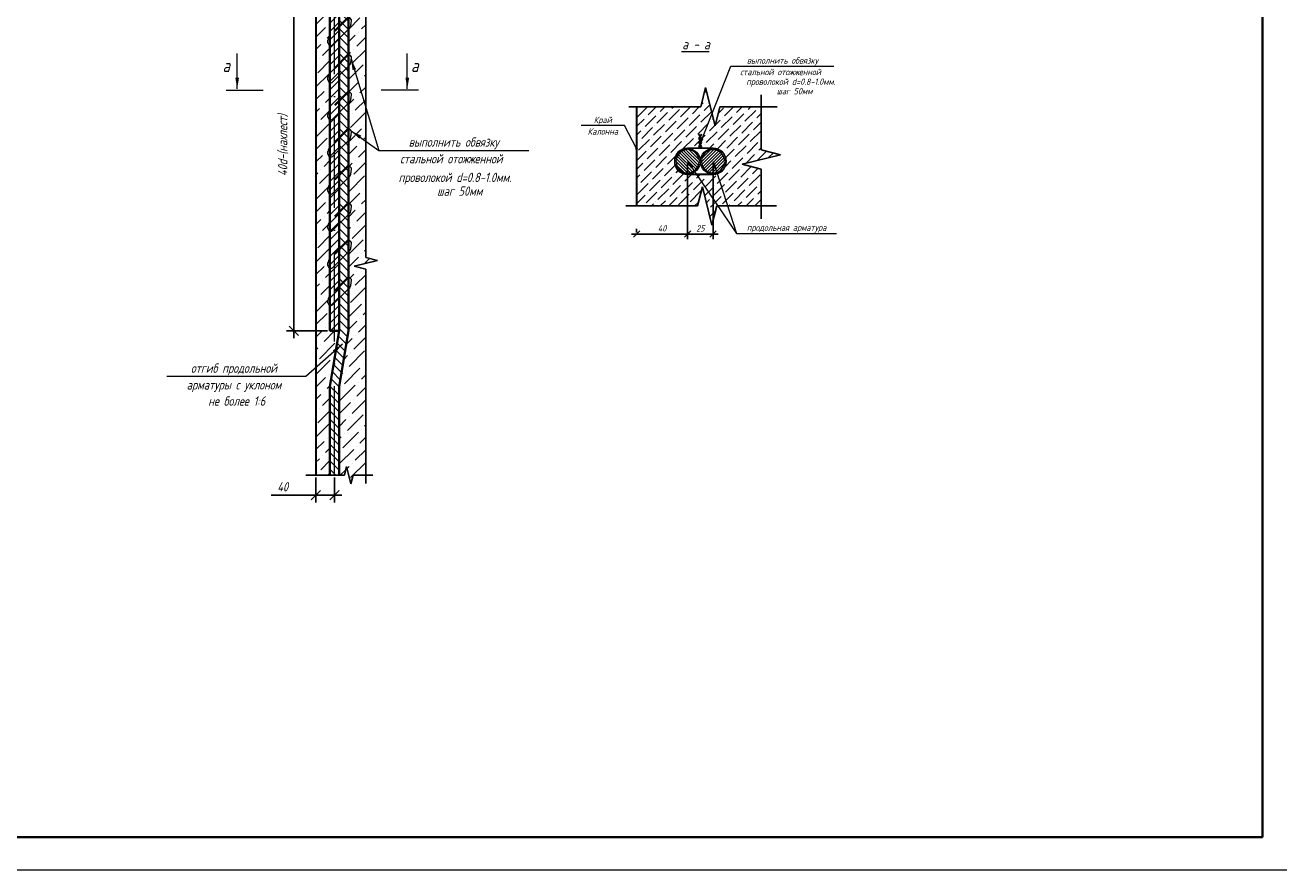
# Model space of a CAD drawing. Header units: millimetres. Extents: x -33345 to 4712671, y -3392 to 121473.
# Tile 1005 of 1056: x 4003322 to 4022375, y 44501 to 57344. Entities that reach past the tile are written whole.
import ezdxf
from ezdxf.enums import TextEntityAlignment as Align

# ---------------------------------------------------------------- set-up
doc = ezdxf.new("R2010")
doc.units = ezdxf.units.MM
doc.linetypes.add('ACAD_ISO10W100', pattern=[18, 12, -3, 0, -3])
doc.linetypes.add('HIDDEN', pattern=[0.375, 0.25, -0.125])
for name, color, linetype in [('$AUDIT_BAD_LAYER1', 7, 'Continuous'), ('_линия', 7, 'Continuous'), ('СПДС_РАЗМЕРЫ', 7, 'Continuous'), ('СПДС_СИМВОЛЫ', 7, 'Continuous')]:
    doc.layers.add(name, color=color, linetype=linetype)
for name, color, linetype, lineweight in [('.', 7, 'Continuous', 15), ('w-hatch', 7, 'Continuous', 0), ('w-line', 7, 'Continuous', 0), ('w-Армирования', 172, 'Continuous', 30), ('w-выноски', 7, 'Continuous', 0), ('w-текст', 7, 'Continuous', 0), ('СПДС_w-ось', 4, 'Continuous', 0)]:
    doc.layers.add(name, color=color, linetype=linetype, lineweight=lineweight)
doc.styles.add('X-U-RW-01$0$StyleROMANS', font='GOTHIC.TTF')
doc.styles.add('ГОСТ 2.304', font='cs_gost2304.shx', dxfattribs={"oblique": 15})

# ---------------------------------------------------------------- blocks, each defined once
blk = doc.blocks.new('srhet')
at = {"lineweight": 20}
blk.add_lwpolyline([(-49807960, 24193266), (-49748560, 24193266), (-49748560, 24235266), (-49807960, 24235266)], close=True, dxfattribs=at)
at = {"lineweight": 35}
blk.add_lwpolyline([(-49805960, 24193766), (-49749060, 24193766), (-49749060, 24234766), (-49805960, 24234766)], close=True, dxfattribs=at)
blk = doc.blocks.new('_Oblique')
at = {"color": 0, "linetype": 'ByBlock', "lineweight": -2}
blk.add_line((-0.5, -0.5), (0.5, 0.5), dxfattribs=at)
blk = doc.blocks.new('wetrtqerg')
at = {"layer": 'w-hatch', "linetype": 'Continuous', "ltscale": 1.5}
for p, q in [((3749636, -1048603), (3749586, -1048654)), ((3749711, -1048641), (3749586, -1048766)), ((3749711, -1048753), (3749586, -1048878)), ((3749711, -1048865), (3749586, -1048990)), ((3749711, -1048978), (3749586, -1049103)), ((3749711, -1049090), (3749586, -1049215)), ((3749711, -1049202), (3749586, -1049327)), ((3749711, -1049314), (3749586, -1049439)), ((3749711, -1049427), (3749586, -1049552)), ((3749836, -1049525), (3749711, -1049400)), ((3749836, -1049412), (3749793, -1049370)), ((3749711, -1049539), (3749586, -1049664)), ((3749836, -1049637), (3749711, -1049512)), ((3749711, -1049651), (3749586, -1049776)), ((3749711, -1049763), (3749586, -1049888)), ((3749836, -1049749), (3749711, -1049624)), ((3749836, -1049861), (3749711, -1049736)), ((3749711, -1049876), (3749648, -1049938)), ((3749836, -1049974), (3749711, -1049849)), ((3749648, -1049938), (3749586, -1050001)), ((3749648, -1050050), (3749586, -1050113)), ((3749711, -1049988), (3749648, -1050050)), ((3749711, -1050100), (3749648, -1050163)), ((3749836, -1050086), (3749711, -1049961)), ((3749836, -1050198), (3749711, -1050073)), ((3749648, -1050163), (3749586, -1050225)), ((3749711, -1050212), (3749648, -1050275)), ((3749836, -1050310), (3749711, -1050185)), ((3749648, -1050275), (3749586, -1050337)), ((3749648, -1050387), (3749586, -1050450)), ((3749711, -1050325), (3749648, -1050387)), ((3749711, -1050437), (3749648, -1050499)), ((3749836, -1050423), (3749711, -1050298)), ((3749836, -1050535), (3749711, -1050410)), ((3749648, -1050499), (3749586, -1050562)), ((3749648, -1050612), (3749586, -1050674)), ((3749711, -1050549), (3749648, -1050612)), ((3749836, -1050647), (3749711, -1050522)), ((3749648, -1050724), (3749586, -1050786)), ((3749711, -1050661), (3749648, -1050724)), ((3749711, -1050774), (3749648, -1050836)), ((3749780, -1050703), (3749711, -1050634)), ((3749724, -1050759), (3749711, -1050747)), ((3749804, -1050839), (3749724, -1050759)), ((3749836, -1050759), (3749780, -1050703)), ((3749648, -1050836), (3749586, -1050899)), ((3749648, -1050948), (3749586, -1051011)), ((3749711, -1050886), (3749648, -1050948)), ((3749747, -1050895), (3749711, -1050859)), ((3749836, -1050984), (3749747, -1050895)), ((3749836, -1050872), (3749804, -1050839)), ((3749648, -1051061), (3749586, -1051123)), ((3749711, -1050998), (3749648, -1051061)), ((3749711, -1051110), (3749648, -1051173)), ((3749836, -1051096), (3749711, -1050971)), ((3749836, -1051208), (3749711, -1051083)), ((3749648, -1051173), (3749586, -1051235)), ((3749648, -1051285), (3749586, -1051348)), ((3749711, -1051223), (3749648, -1051285)), ((3749836, -1051321), (3749711, -1051196)), ((3749648, -1051397), (3749586, -1051460)), ((3749711, -1051335), (3749648, -1051397)), ((3749711, -1051447), (3749648, -1051510)), ((3749836, -1051433), (3749711, -1051308)), ((3749836, -1051545), (3749711, -1051420)), ((3749648, -1051510), (3749586, -1051572)), ((3749648, -1051622), (3749586, -1051684)), ((3749711, -1051559), (3749648, -1051622)), ((3749832, -1051653), (3749711, -1051532)), ((3749648, -1051734), (3749586, -1051797)), ((3749711, -1051672), (3749648, -1051734)), ((3749711, -1051784), (3749648, -1051846)), ((3749775, -1051708), (3749711, -1051645)), ((3749719, -1051765), (3749711, -1051757)), ((3749799, -1051844), (3749719, -1051765)), ((3749836, -1051770), (3749775, -1051708)), ((3749836, -1051657), (3749832, -1051653)), ((3749648, -1051846), (3749586, -1051909)), ((3749648, -1051959), (3749586, -1052021)), ((3749711, -1051896), (3749648, -1051959)), ((3749742, -1051900), (3749711, -1051869)), ((3749836, -1051994), (3749742, -1051900)), ((3749836, -1051882), (3749799, -1051844)), ((3749648, -1052071), (3749586, -1052134)), ((3749711, -1052009), (3749648, -1052071)), ((3749711, -1052121), (3749648, -1052183)), ((3749836, -1052106), (3749711, -1051981)), ((3749836, -1052219), (3749711, -1052094)), ((3749648, -1052183), (3749586, -1052246)), ((3749648, -1052296), (3749586, -1052358)), ((3749711, -1052233), (3749648, -1052296)), ((3749836, -1052331), (3749711, -1052206)), ((3749648, -1052408), (3749586, -1052470)), ((3749711, -1052345), (3749648, -1052408)), ((3749711, -1052458), (3749648, -1052520)), ((3749836, -1052443), (3749711, -1052318)), ((3749836, -1052556), (3749711, -1052430)), ((3749648, -1052520), (3749586, -1052583)), ((3749648, -1052632), (3749586, -1052695)), ((3749711, -1052570), (3749648, -1052632)), ((3749826, -1052657), (3749711, -1052543)), ((3749648, -1052745), (3749586, -1052807)), ((3749711, -1052682), (3749648, -1052745)), ((3749711, -1052794), (3749648, -1052857)), ((3749770, -1052714), (3749711, -1052655)), ((3749713, -1052770), (3749711, -1052767)), ((3749793, -1052850), (3749713, -1052770)), ((3749836, -1052780), (3749770, -1052714)), ((3749836, -1052668), (3749826, -1052657)), ((3749648, -1052857), (3749586, -1052919)), ((3749648, -1052969), (3749586, -1053032)), ((3749711, -1052907), (3749648, -1052969)), ((3749737, -1052905), (3749711, -1052879)), ((3749836, -1053005), (3749737, -1052905)), ((3749836, -1052892), (3749793, -1052850)), ((3749648, -1053081), (3749586, -1053144)), ((3749711, -1053019), (3749648, -1053081)), ((3749711, -1053131), (3749648, -1053194)), ((3749836, -1053117), (3749711, -1052992)), ((3749836, -1053229), (3749711, -1053104)), ((3749648, -1053194), (3749586, -1053256)), ((3749648, -1053306), (3749586, -1053368)), ((3749711, -1053243), (3749648, -1053306)), ((3749836, -1053341), (3749711, -1053216)), ((3749648, -1053418), (3749586, -1053481)), ((3749711, -1053356), (3749648, -1053418)), ((3749711, -1053468), (3749648, -1053530)), ((3749836, -1053454), (3749711, -1053329)), ((3749836, -1053566), (3749711, -1053441)), ((3749648, -1053530), (3749586, -1053593)), ((3749648, -1053643), (3749586, -1053705)), ((3749711, -1053580), (3749648, -1053643)), ((3749820, -1053662), (3749711, -1053553)), ((3749648, -1053755), (3749586, -1053817)), ((3749711, -1053692), (3749648, -1053755)), ((3749711, -1053805), (3749648, -1053867)), ((3749764, -1053719), (3749711, -1053665)), ((3749788, -1053855), (3749711, -1053778)), ((3749836, -1053790), (3749764, -1053719)), ((3749836, -1053678), (3749820, -1053662)), ((3749648, -1053867), (3749586, -1053930)), ((3749648, -1053979), (3749586, -1054042)), ((3749711, -1053917), (3749648, -1053979)), ((3749732, -1053910), (3749711, -1053890)), ((3749836, -1054015), (3749732, -1053910)), ((3749836, -1053903), (3749788, -1053855)), ((3749648, -1054092), (3749586, -1054154)), ((3749711, -1054029), (3749648, -1054092)), ((3749711, -1054141), (3749648, -1054204)), ((3749836, -1054127), (3749711, -1054002)), ((3749836, -1054239), (3749711, -1054114)), ((3749648, -1054204), (3749586, -1054266)), ((3749648, -1054316), (3749595, -1054370)), ((3749711, -1054254), (3749648, -1054316)), ((3749836, -1054352), (3749711, -1054227)), ((3749807, -1054547), (3749699, -1054439)), ((3749711, -1054366), (3749707, -1054370)), ((3749823, -1054450), (3749711, -1054339)), ((3749774, -1054739), (3749667, -1054632)), ((3749790, -1054643), (3749683, -1054536)), ((3749742, -1054931), (3749635, -1054824)), ((3749758, -1054835), (3749651, -1054728)), ((3749726, -1055028), (3749619, -1054920)), ((3749711, -1055237), (3749587, -1055113)), ((3749711, -1055125), (3749603, -1055017)), ((3749711, -1055349), (3749586, -1055224)), ((3749711, -1055461), (3749586, -1055336)), ((3749711, -1055574), (3749586, -1055449)), ((3749711, -1055686), (3749586, -1055561)), ((3749711, -1055798), (3749586, -1055673)), ((3749711, -1055910), (3749586, -1055785)), ((3749711, -1056023), (3749586, -1055898)), ((3749711, -1056135), (3749586, -1056010)), ((3749711, -1056247), (3749586, -1056122)), ((3749667, -1056315), (3749586, -1056234))]:
    blk.add_line(p, q, dxfattribs=at)
at = {"layer": 'w-line', "linetype": 'Continuous', "ltscale": 100}
for p, q in [((3749762, -1048534), (3749781, -1048515)), ((3749398, -1048729), (3749524, -1048603)), ((3749549, -1048747), (3749549, -1048747)), ((3749711, -1048753), (3749739, -1048726)), ((3749760, -1048873), (3749970, -1048662)), ((3749781, -1048684), (3749781, -1048684)), ((3749991, -1048810), (3750069, -1048732)), ((3750012, -1048620), (3750012, -1048620)), ((3749398, -1048897), (3749507, -1048789)), ((3749528, -1048936), (3749586, -1048878)), ((3749711, -1049090), (3749907, -1048894)), ((3749717, -1048915), (3749717, -1048915)), ((3749928, -1049041), (3750069, -1048900)), ((3749949, -1048852), (3749949, -1048852)), ((3749398, -1049066), (3749444, -1049020)), ((3749465, -1049168), (3749586, -1049047)), ((3749486, -1048978), (3749486, -1048978)), ((3749865, -1049273), (3750069, -1049069)), ((3749886, -1049083), (3749886, -1049083)), ((3749402, -1049399), (3749586, -1049215)), ((3749423, -1049210), (3749423, -1049210)), ((3749711, -1049258), (3749844, -1049126)), ((3750054, -1049252), (3750054, -1049252)), ((3749398, -1049571), (3749549, -1049420)), ((3749768, -1049370), (3749781, -1049357)), ((3749823, -1049315), (3749823, -1049315)), ((3749836, -1049470), (3750012, -1049294)), ((3750033, -1049441), (3750069, -1049406)), ((3749570, -1049568), (3749586, -1049552)), ((3749836, -1049638), (3749949, -1049525)), ((3749970, -1049673), (3750069, -1049574)), ((3749991, -1049483), (3749991, -1049483)), ((3749398, -1049739), (3749486, -1049652)), ((3749507, -1049799), (3749586, -1049720)), ((3749528, -1049610), (3749528, -1049610)), ((3749856, -1049787), (3749886, -1049757)), ((3749907, -1049904), (3750069, -1049742)), ((3749928, -1049715), (3749928, -1049715)), ((3749398, -1049908), (3749423, -1049883)), ((3749444, -1050031), (3749586, -1049888)), ((3749465, -1049841), (3749465, -1049841)), ((3749844, -1050136), (3750054, -1049925)), ((3749398, -1050244), (3749586, -1050057)), ((3749402, -1050073), (3749402, -1050073)), ((3749865, -1049946), (3749865, -1049946)), ((3749570, -1050241), (3749570, -1050241)), ((3749836, -1050312), (3749991, -1050157)), ((3750012, -1050304), (3750069, -1050247)), ((3750033, -1050115), (3750033, -1050115)), ((3749398, -1050413), (3749528, -1050283)), ((3749549, -1050430), (3749586, -1050394)), ((3749836, -1050480), (3749928, -1050388)), ((3749949, -1050536), (3750069, -1050416)), ((3749970, -1050346), (3749970, -1050346)), ((3749398, -1050581), (3749465, -1050515)), ((3749486, -1050662), (3749586, -1050562)), ((3749507, -1050473), (3749507, -1050473)), ((3749886, -1050767), (3750069, -1050584)), ((3749907, -1050578), (3749907, -1050578)), ((3749398, -1050749), (3749402, -1050746)), ((3749423, -1050894), (3749586, -1050730)), ((3749444, -1050704), (3749444, -1050704)), ((3749836, -1050649), (3749865, -1050620)), ((3749398, -1051086), (3749570, -1050915)), ((3749836, -1050985), (3750033, -1050788)), ((3749844, -1050809), (3749844, -1050809)), ((3750054, -1050936), (3750069, -1050921)), ((3749549, -1051104), (3749549, -1051104)), ((3749836, -1051154), (3749970, -1051020)), ((3749991, -1051167), (3750069, -1051089)), ((3750012, -1050978), (3750012, -1050978)), ((3749398, -1051255), (3749507, -1051146)), ((3749528, -1051293), (3749586, -1051235)), ((3749836, -1051322), (3749907, -1051251)), ((3749928, -1051399), (3750069, -1051258)), ((3749949, -1051209), (3749949, -1051209)), ((3749398, -1051423), (3749444, -1051378)), ((3749465, -1051525), (3749586, -1051404)), ((3749486, -1051335), (3749486, -1051335)), ((3749865, -1051630), (3750069, -1051426)), ((3749886, -1051441), (3749886, -1051441)), ((3749402, -1051756), (3749586, -1051572)), ((3749423, -1051567), (3749423, -1051567)), ((3749836, -1051491), (3749844, -1051483)), ((3750054, -1051609), (3750054, -1051609)), ((3749398, -1051928), (3749549, -1051777)), ((3749836, -1051827), (3750012, -1051651)), ((3750033, -1051799), (3750069, -1051763)), ((3749836, -1051996), (3749949, -1051883)), ((3749970, -1052030), (3750069, -1051931)), ((3749991, -1051841), (3749991, -1051841)), ((3749398, -1052096), (3749486, -1052009)), ((3749507, -1052156), (3749586, -1052077)), ((3749528, -1051967), (3749528, -1051967)), ((3749836, -1052164), (3749886, -1052114)), ((3749907, -1052262), (3750069, -1052100)), ((3749928, -1052072), (3749928, -1052072)), ((3749398, -1052265), (3749423, -1052241)), ((3749444, -1052388), (3749586, -1052246)), ((3749465, -1052198), (3749465, -1052198)), ((3749844, -1052493), (3750054, -1052283)), ((3749398, -1052602), (3749586, -1052414)), ((3749402, -1052430), (3749402, -1052430)), ((3749865, -1052304), (3749865, -1052304)), ((3749570, -1052598), (3749570, -1052598)), ((3749851, -1052654), (3749991, -1052514)), ((3750012, -1052661), (3750069, -1052605)), ((3750033, -1052472), (3750033, -1052472)), ((3749398, -1052770), (3749528, -1052640)), ((3749549, -1052788), (3749586, -1052751)), ((3749836, -1052838), (3749928, -1052746)), ((3749949, -1052893), (3750069, -1052773)), ((3749970, -1052704), (3749970, -1052704)), ((3749398, -1052938), (3749465, -1052872)), ((3749486, -1053019), (3749560, -1052945)), ((3749507, -1052830), (3749507, -1052830)), ((3749886, -1053125), (3750069, -1052942)), ((3749907, -1052935), (3749907, -1052935)), ((3749398, -1053107), (3749402, -1053103)), ((3749423, -1053251), (3749586, -1053088)), ((3749444, -1053061), (3749444, -1053061)), ((3749836, -1053006), (3749865, -1052977)), ((3749398, -1053444), (3749570, -1053272)), ((3749836, -1053343), (3750033, -1053146)), ((3749844, -1053167), (3749844, -1053167)), ((3750054, -1053293), (3750069, -1053278)), ((3749549, -1053461), (3749549, -1053461)), ((3749836, -1053511), (3749970, -1053377)), ((3750012, -1053335), (3750012, -1053335)), ((3750049, -1053466), (3750120, -1053396)), ((3749398, -1053612), (3749507, -1053503)), ((3749528, -1053651), (3749586, -1053593)), ((3749858, -1053658), (3749907, -1053609)), ((3749928, -1053756), (3750069, -1053615)), ((3749949, -1053567), (3749949, -1053567)), ((3749991, -1053524), (3749995, -1053521)), ((3749398, -1053780), (3749444, -1053735)), ((3749465, -1053882), (3749586, -1053761)), ((3749486, -1053693), (3749486, -1053693)), ((3749865, -1053987), (3750069, -1053783)), ((3749886, -1053798), (3749886, -1053798)), ((3749402, -1054114), (3749559, -1053956)), ((3749423, -1053924), (3749423, -1053924)), ((3749836, -1053848), (3749844, -1053840)), ((3750054, -1053966), (3750054, -1053966)), ((3749398, -1054285), (3749549, -1054135)), ((3749836, -1054185), (3750012, -1054009)), ((3750033, -1054156), (3750069, -1054120)), ((3749528, -1054324), (3749528, -1054324)), ((3749570, -1054282), (3749586, -1054266)), ((3749836, -1054353), (3749949, -1054240)), ((3749970, -1054387), (3750069, -1054289)), ((3749991, -1054198), (3749991, -1054198)), ((3749398, -1054454), (3749486, -1054366)), ((3749507, -1054514), (3749648, -1054372)), ((3749648, -1054372), (3749651, -1054370)), ((3749806, -1054552), (3749886, -1054472)), ((3749907, -1054619), (3750069, -1054457)), ((3749928, -1054429), (3749928, -1054429)), ((3749398, -1054622), (3749423, -1054598)), ((3749444, -1054745), (3749648, -1054541)), ((3749465, -1054556), (3749465, -1054556)), ((3749648, -1054541), (3749654, -1054535)), ((3749844, -1054850), (3750054, -1054640)), ((3749865, -1054661), (3749865, -1054661)), ((3749398, -1054959), (3749591, -1054766)), ((3749402, -1054787), (3749402, -1054787)), ((3749633, -1054724), (3749633, -1054724)), ((3749772, -1054754), (3749823, -1054703)), ((3750033, -1054829), (3750033, -1054829)), ((3749398, -1055127), (3749528, -1054998)), ((3749570, -1054956), (3749570, -1054956)), ((3749612, -1054914), (3749622, -1054904)), ((3749738, -1054956), (3749760, -1054935)), ((3749781, -1055082), (3749991, -1054871)), ((3749802, -1054893), (3749802, -1054893)), ((3750012, -1055019), (3750069, -1054962)), ((3749549, -1055145), (3749588, -1055106)), ((3749717, -1055313), (3749928, -1055103)), ((3749739, -1055124), (3749739, -1055124)), ((3749949, -1055250), (3750069, -1055130)), ((3749970, -1055061), (3749970, -1055061)), ((3749398, -1055296), (3749465, -1055229)), ((3749486, -1055377), (3749586, -1055277)), ((3749507, -1055187), (3749507, -1055187)), ((3749711, -1055488), (3749865, -1055335)), ((3749886, -1055482), (3750069, -1055299)), ((3749907, -1055292), (3749907, -1055292)), ((3749398, -1055464), (3749402, -1055461)), ((3749423, -1055608), (3749586, -1055445)), ((3749444, -1055419), (3749444, -1055419)), ((3749823, -1055713), (3750033, -1055503)), ((3749398, -1055801), (3749570, -1055629)), ((3749711, -1055657), (3749802, -1055566)), ((3749844, -1055524), (3749844, -1055524)), ((3750054, -1055650), (3750069, -1055636)), ((3749549, -1055819), (3749549, -1055819)), ((3749711, -1055825), (3749739, -1055798)), ((3749760, -1055945), (3749970, -1055734)), ((3749781, -1055755), (3749781, -1055755)), ((3749991, -1055882), (3750069, -1055804)), ((3750012, -1055692), (3750012, -1055692)), ((3749398, -1055969), (3749507, -1055861)), ((3749528, -1056008), (3749586, -1055950)), ((3749711, -1056162), (3749907, -1055966)), ((3749717, -1055987), (3749717, -1055987)), ((3749928, -1056113), (3750069, -1055972)), ((3749949, -1055924), (3749949, -1055924)), ((3749398, -1056138), (3749444, -1056092)), ((3749465, -1056240), (3749586, -1056118)), ((3749486, -1056050), (3749486, -1056050)), ((3749865, -1056345), (3750069, -1056141)), ((3749886, -1056155), (3749886, -1056155)), ((3749423, -1056282), (3749423, -1056282)), ((3749558, -1056315), (3749586, -1056287)), ((3749726, -1056315), (3749800, -1056241)), ((3749818, -1056224), (3749844, -1056197))]:
    blk.add_line(p, q, dxfattribs=at)
at = {"layer": 'w-line', "color": 0, "lineweight": 30, "ltscale": 100}
blk.add_line((3749398, -1048603), (3749398, -1056315), dxfattribs=at)
at = {"layer": 'w-line', "color": 0, "ltscale": 1.5}
for p, q in [((3749829, -1049654), (3749829, -1049654)), ((3749872, -1049676), (3749870, -1049743)), ((3749586, -1049898), (3749586, -1049898)), ((3749843, -1049801), (3749621, -1050020)), ((3749559, -1049991), (3749559, -1049955)), ((3749829, -1050154), (3749829, -1050154)), ((3749872, -1050176), (3749870, -1050243)), ((3749586, -1050398), (3749586, -1050398)), ((3749843, -1050301), (3749621, -1050520)), ((3749559, -1050491), (3749559, -1050455)), ((3749829, -1050654), (3749829, -1050654)), ((3749872, -1050676), (3749870, -1050743)), ((3749586, -1050898), (3749586, -1050898)), ((3749843, -1050801), (3749621, -1051020)), ((3749559, -1050991), (3749559, -1050955)), ((3749829, -1051154), (3749829, -1051154)), ((3749872, -1051176), (3749870, -1051243)), ((3749559, -1051491), (3749559, -1051455)), ((3749586, -1051398), (3749586, -1051398)), ((3749843, -1051301), (3749621, -1051520)), ((3749829, -1051654), (3749829, -1051654)), ((3749872, -1051676), (3749870, -1051743)), ((3749559, -1051991), (3749559, -1051955)), ((3749586, -1051898), (3749586, -1051898)), ((3749843, -1051801), (3749621, -1052020)), ((3749829, -1052154), (3749829, -1052154)), ((3749872, -1052176), (3749870, -1052243)), ((3749559, -1052491), (3749559, -1052455)), ((3749586, -1052398), (3749586, -1052398)), ((3749843, -1052301), (3749621, -1052520)), ((3749843, -1052801), (3749621, -1053020)), ((3749829, -1052654), (3749829, -1052654)), ((3749872, -1052676), (3749870, -1052743)), ((3749559, -1052991), (3749559, -1052955)), ((3749586, -1052898), (3749586, -1052898)), ((3749843, -1053301), (3749621, -1053520)), ((3749829, -1053154), (3749829, -1053154)), ((3749872, -1053176), (3749870, -1053243)), ((3749559, -1053491), (3749559, -1053455)), ((3749586, -1053398), (3749586, -1053398)), ((3749843, -1053801), (3749621, -1054020)), ((3749829, -1053654), (3749829, -1053654)), ((3749872, -1053676), (3749870, -1053743)), ((3749559, -1053991), (3749559, -1053955)), ((3749586, -1053898), (3749586, -1053898))]:
    blk.add_line(p, q, dxfattribs=at)
for centre, radius, start, end in [((3749839, -1049687), 34.6, 18.7701, 107.2667), ((3749795, -1049743), 75, 309.3878, 0), ((3749634, -1049955), 75, 130.2735, 180), ((3749597, -1049991), 37.5, 180, 309.3878), ((3749839, -1050187), 34.6, 18.7701, 107.2667), ((3749795, -1050243), 75, 309.3878, 0), ((3749634, -1050455), 75, 130.2735, 180), ((3749597, -1050491), 37.5, 180, 309.3878), ((3749839, -1050687), 34.6, 18.7701, 107.2667), ((3749795, -1050743), 75, 309.3878, 0), ((3749634, -1050955), 75, 130.2735, 180), ((3749597, -1050991), 37.5, 180, 309.3878), ((3749839, -1051187), 34.6, 18.7701, 107.2667), ((3749795, -1051243), 75, 309.3878, 0), ((3749634, -1051455), 75, 130.2735, 180), ((3749597, -1051491), 37.5, 180, 309.3878), ((3749839, -1051687), 34.6, 18.7701, 107.2667), ((3749795, -1051743), 75, 309.3878, 0), ((3749634, -1051955), 75, 130.2735, 180), ((3749597, -1051991), 37.5, 180, 309.3878), ((3749839, -1052187), 34.6, 18.7701, 107.2667), ((3749795, -1052243), 75, 309.3878, 0), ((3749634, -1052455), 75, 130.2735, 180), ((3749597, -1052491), 37.5, 180, 309.3878), ((3749839, -1052687), 34.6, 18.7701, 107.2667), ((3749795, -1052743), 75, 309.3878, 0), ((3749634, -1052955), 75, 130.2735, 180), ((3749597, -1052991), 37.5, 180, 309.3878), ((3749839, -1053187), 34.6, 18.7701, 107.2667), ((3749795, -1053243), 75, 309.3878, 0), ((3749634, -1053455), 75, 130.2735, 180), ((3749597, -1053491), 37.5, 180, 309.3878), ((3749839, -1053687), 34.6, 18.7701, 107.2667), ((3749795, -1053743), 75, 309.3878, 0), ((3749634, -1053955), 75, 130.2735, 180), ((3749597, -1053991), 37.5, 180, 309.3878)]:
    blk.add_arc(centre, radius, start, end, dxfattribs=at)
at = {"layer": 'w-Армирования', "color": 0, "lineweight": 35, "ltscale": 1.5}
for p, q in [((3749586, -1048603), (3749586, -1054370)), ((3749711, -1054370), (3749711, -1048603)), ((3749836, -1049370), (3749711, -1049370)), ((3749711, -1049370), (3749711, -1054370)), ((3749836, -1054370), (3749836, -1049370)), ((3749711, -1054370), (3749586, -1055120)), ((3749586, -1054370), (3749711, -1054370)), ((3749711, -1055120), (3749836, -1054370)), ((3749586, -1055120), (3749586, -1056315)), ((3749711, -1056315), (3749711, -1055120))]:
    blk.add_line(p, q, dxfattribs=at)
at = {"layer": 'w-Армирования', "color": 0, "linetype": 'HIDDEN', "lineweight": 35, "ltscale": 1000}
for p, q in [((3749829, -1049654), (3749586, -1049898)), ((3749829, -1050154), (3749586, -1050398)), ((3749829, -1050654), (3749586, -1050898)), ((3749829, -1051154), (3749586, -1051398)), ((3749829, -1051654), (3749586, -1051898)), ((3749829, -1052154), (3749586, -1052398)), ((3749829, -1052654), (3749586, -1052898)), ((3749829, -1053154), (3749586, -1053398)), ((3749829, -1053654), (3749586, -1053898))]:
    blk.add_line(p, q, dxfattribs=at)
at = {"layer": 'СПДС_w-ось', "color": 0, "linetype": 'ACAD_ISO10W100', "lineweight": 13, "ltscale": 100}
blk.add_line((3749648, -1056315), (3749648, -1048603), dxfattribs=at)
at = {"layer": 'СПДС_РАЗМЕРЫ', "color": 0, "ltscale": 100}
for p, q in [((3749680, -1049370), (3749001, -1049370)), ((3749101, -1049270), (3749101, -1054470)), ((3749555, -1054370), (3749001, -1054370)), ((3749398, -1056346), (3749398, -1056683)), ((3749648, -1056346), (3749648, -1056683)), ((3748794, -1056583), (3749398, -1056583)), ((3749298, -1056583), (3749748, -1056583))]:
    blk.add_line(p, q, dxfattribs=at)
at = {"layer": 'СПДС_СИМВОЛЫ', "linetype": 'Continuous', "ltscale": 100}
for p, q in [((3749745, -1048603), (3749774, -1048486)), ((3749774, -1048486), (3749833, -1048720)), ((3750069, -1048470), (3750069, -1053383)), ((3749266, -1048603), (3749745, -1048603)), ((3749833, -1048720), (3749862, -1048603)), ((3749862, -1048603), (3750160, -1048603)), ((3750225, -1053422), (3749913, -1053500)), ((3750069, -1053383), (3750225, -1053422)), ((3749913, -1053500), (3750069, -1053540)), ((3750069, -1053540), (3750069, -1056428)), ((3749264, -1056315), (3749782, -1056315)), ((3749782, -1056315), (3749811, -1056198)), ((3749811, -1056198), (3749870, -1056432)), ((3749870, -1056432), (3749899, -1056315)), ((3749899, -1056315), (3750162, -1056315))]:
    blk.add_line(p, q, dxfattribs=at)
at = {"layer": 'СПДС_СИМВОЛЫ', "lineweight": 9, "ltscale": 4}
for p, q in [((3748684, -1048617), (3747840, -1048617)), ((3749398, -1049263), (3748684, -1048617)), ((3749648, -1049078), (3750977, -1048594)), ((3749747, -1049611), (3750977, -1048594)), ((3752984, -1048594), (3750977, -1048594)), ((3749871, -1050709), (3750244, -1051940)), ((3749872, -1051676), (3750244, -1051940)), ((3750244, -1051940), (3752263, -1051940)), ((3749754, -1054551), (3749260, -1054985)), ((3749260, -1054985), (3747391, -1054985))]:
    blk.add_line(p, q, dxfattribs=at)
at = {"layer": 'СПДС_СИМВОЛЫ', "linetype": 'Continuous', "lineweight": 9, "ltscale": 4}
for p, q in [((3748338, -1051111), (3748338, -1050636)), ((3750628, -1051111), (3750628, -1050636)), ((3748188, -1051129), (3748688, -1051129)), ((3750778, -1051129), (3750278, -1051129))]:
    blk.add_line(p, q, dxfattribs=at)
at = {"layer": 'СПДС_СИМВОЛЫ', "lineweight": 9, "ltscale": 4}
for start, end in [(0, 180), (180, 0)]:
    blk.add_arc((3749398, -1049263), 18.8, start, end, dxfattribs=at)
for points in [[(3749648, -1049078), (3749781, -1049003), (3749798, -1049050)], [(3749747, -1049611), (3749847, -1049496), (3749879, -1049535)], [(3749871, -1050709), (3749939, -1050846), (3749891, -1050860)], [(3749872, -1051676), (3750009, -1051742), (3749980, -1051783)], [(3749754, -1054551), (3749658, -1054669), (3749625, -1054632)]]:
    blk.add_solid(points, dxfattribs=at)
at = {"layer": 'СПДС_СИМВОЛЫ', "linetype": 'Continuous', "lineweight": 9, "ltscale": 4}
for points in [[(3748338, -1051111), (3748313, -1050961), (3748363, -1050961)], [(3750628, -1051111), (3750603, -1050961), (3750653, -1050961)]]:
    blk.add_solid(points, dxfattribs=at)
at = {"layer": 'СПДС_РАЗМЕРЫ', "color": 0, "ltscale": 100, "xscale": 125, "yscale": 125, "zscale": 125}
for p, rotation in [((3749101, -1049370), 90), ((3749101, -1054370), 270), ((3749398, -1056583), 180)]:
    blk.add_blockref('_Oblique', p, dxfattribs=dict(at, rotation=rotation))
blk.add_blockref('_Oblique', (3749648, -1056583), dxfattribs=at)
at = {"layer": '$AUDIT_BAD_LAYER1', "color": 0, "style": 'ГОСТ 2.304', "oblique": 15}
blk.add_text('%%UУзел "A"', height=250, dxfattribs=at).set_placement((3748916, -1046918))
at = {"layer": '$AUDIT_BAD_LAYER1', "style": 'ГОСТ 2.304', "oblique": 15}
for s, p in [('нахлест продольных', (3747941, -1047320)), ('стержней', (3748807, -1047711))]:
    blk.add_text(s, height=250, dxfattribs=at).set_placement(p)
at = {"layer": 'СПДС_СИМВОЛЫ', "color": 1, "lineweight": 9, "ltscale": 4, "style": 'ГОСТ 2.304', "oblique": 15}
for s, p in [('Край', (3748262, -1048567)), ('продольная арматура ', (3751980, -1048544)), ('выполнить обвязку', (3751253, -1051890)), ('отгиб продольной ', (3748326, -1054935))]:
    blk.add_text(s, height=125, dxfattribs=at).set_placement(p, align=Align.CENTER)
for s, p in [('Калонна', (3748262, -1048667)), ('стальной отожженной ', (3751253, -1051990)), ('проволокой d=0.8-1.0мм.  ', (3751334, -1052241)), ('шаг 50мм', (3751334, -1052426)), ('арматуры с уклоном ', (3748326, -1055035)), ('не более 1:6', (3748331, -1055253))]:
    blk.add_text(s, height=125, dxfattribs=at).set_placement(p, align=Align.TOP_CENTER)
at = {"layer": 'СПДС_СИМВОЛЫ', "color": 1, "linetype": 'Continuous', "lineweight": 9, "ltscale": 4, "style": 'ГОСТ 2.304', "oblique": 15}
for p in [(3748140, -1050886), (3750678, -1050886)]:
    blk.add_text('а', height=175, dxfattribs=at).set_placement(p)
at = {"layer": 'СПДС_РАЗМЕРЫ', "color": 0, "ltscale": 100, "insert": (3748956, -1051870), "char_height": 125, "attachment_point": 5, "rotation": 90, "style": 'ГОСТ 2.304', "bg_fill": 3, "box_fill_scale": 1.1, "bg_fill_color": 256, "bg_fill_true_color": 13158600, "bg_fill_transparency": 0}
blk.add_mtext('\\A1;40d-(нахлест)', dxfattribs=at)
at = {"layer": 'СПДС_РАЗМЕРЫ', "color": 0, "ltscale": 100, "insert": (3748950, -1056470), "char_height": 125, "attachment_point": 5, "style": 'ГОСТ 2.304', "bg_fill": 3, "box_fill_scale": 1.1, "bg_fill_color": 256, "bg_fill_true_color": 13158600, "bg_fill_transparency": 0}
blk.add_mtext('\\A1;40', dxfattribs=at)
blk = doc.blocks.new('wgh')
at = {"layer": 'w-line', "linetype": 'Continuous', "ltscale": 100}
for p, q in [((3759799, -1060546), (3759842, -1060503)), ((3759743, -1060771), (3759779, -1060734)), ((3759821, -1060692), (3759821, -1060692)), ((3759863, -1060650), (3759877, -1060636)), ((3758476, -1061028), (3758685, -1060819)), ((3758495, -1060840), (3758495, -1060840)), ((3758643, -1061198), (3758853, -1060987)), ((3758706, -1060966), (3758862, -1060810)), ((3758874, -1061134), (3759085, -1060924)), ((3758895, -1060945), (3758895, -1060945)), ((3758937, -1060903), (3759030, -1060810)), ((3759106, -1061071), (3759316, -1060861)), ((3759127, -1060882), (3759127, -1060882)), ((3759169, -1060840), (3759199, -1060810)), ((3759337, -1061008), (3759536, -1060810)), ((3759358, -1060819), (3759358, -1060819)), ((3759506, -1061176), (3759716, -1060966)), ((3759527, -1060987), (3759527, -1060987)), ((3759569, -1060945), (3759704, -1060810)), ((3759737, -1061113), (3759945, -1060906)), ((3759758, -1060924), (3759758, -1060924)), ((3759800, -1060882), (3759911, -1060771)), ((3760074, -1060944), (3760179, -1060840)), ((3760200, -1060987), (3760377, -1060810)), ((3760369, -1061155), (3760579, -1060945)), ((3760390, -1060966), (3760390, -1060966)), ((3760432, -1060924), (3760546, -1060810)), ((3760600, -1061092), (3760811, -1060882)), ((3760621, -1060903), (3760621, -1060903)), ((3760663, -1060861), (3760714, -1060810)), ((3760832, -1061029), (3760919, -1060942)), ((3760853, -1060840), (3760853, -1060840)), ((3758476, -1061196), (3758622, -1061050)), ((3758580, -1061429), (3758790, -1061219)), ((3758601, -1061240), (3758601, -1061240)), ((3758664, -1061008), (3758664, -1061008)), ((3758811, -1061366), (3759022, -1061155)), ((3758832, -1061176), (3758832, -1061176)), ((3759043, -1061303), (3759253, -1061092)), ((3759064, -1061113), (3759064, -1061113)), ((3759274, -1061240), (3759485, -1061029)), ((3759295, -1061050), (3759295, -1061050)), ((3759442, -1061408), (3759653, -1061198)), ((3759464, -1061219), (3759464, -1061219)), ((3759674, -1061345), (3759884, -1061134)), ((3759695, -1061155), (3759695, -1061155)), ((3759906, -1061282), (3760012, -1061175)), ((3759927, -1061092), (3759927, -1061092)), ((3759969, -1061050), (3759978, -1061041)), ((3760018, -1061169), (3760116, -1061071)), ((3760074, -1061450), (3760284, -1061240)), ((3760137, -1061219), (3760348, -1061008)), ((3760158, -1061029), (3760158, -1061029)), ((3760305, -1061387), (3760516, -1061176)), ((3760326, -1061198), (3760326, -1061198)), ((3760537, -1061324), (3760747, -1061113)), ((3760558, -1061134), (3760558, -1061134)), ((3760768, -1061261), (3760919, -1061110)), ((3760790, -1061071), (3760790, -1061071)), ((3758476, -1061364), (3758558, -1061282)), ((3758516, -1061661), (3758727, -1061450)), ((3758537, -1061471), (3758537, -1061471)), ((3758748, -1061597), (3758958, -1061387)), ((3758769, -1061408), (3758769, -1061408)), ((3758979, -1061534), (3759190, -1061324)), ((3759000, -1061345), (3759000, -1061345)), ((3759148, -1061703), (3759358, -1061492)), ((3759211, -1061471), (3759421, -1061261)), ((3759232, -1061282), (3759232, -1061282)), ((3759382, -1061637), (3759590, -1061429)), ((3759400, -1061450), (3759400, -1061450)), ((3759611, -1061576), (3759718, -1061469)), ((3759632, -1061387), (3759632, -1061387)), ((3759754, -1061434), (3759821, -1061366)), ((3759842, -1061513), (3760053, -1061303)), ((3759863, -1061324), (3759863, -1061324)), ((3760032, -1061492), (3760032, -1061492)), ((3760059, -1061633), (3760221, -1061471)), ((3760095, -1061261), (3760095, -1061261)), ((3760242, -1061618), (3760453, -1061408)), ((3760263, -1061429), (3760263, -1061429)), ((3760474, -1061555), (3760684, -1061345)), ((3760495, -1061366), (3760495, -1061366)), ((3760705, -1061492), (3760916, -1061282)), ((3760726, -1061303), (3760726, -1061303)), ((3760895, -1061471), (3760895, -1061471)), ((3758476, -1061533), (3758495, -1061513)), ((3758476, -1061869), (3758664, -1061682)), ((3758685, -1061829), (3758895, -1061618)), ((3758706, -1061640), (3758706, -1061640)), ((3758916, -1061766), (3759127, -1061555)), ((3758937, -1061576), (3758937, -1061576)), ((3759106, -1061745), (3759106, -1061745)), ((3759169, -1061513), (3759169, -1061513)), ((3759569, -1061618), (3759569, -1061618)), ((3759736, -1061619), (3759758, -1061597)), ((3759800, -1061555), (3759800, -1061555)), ((3759905, -1061619), (3759990, -1061534)), ((3760200, -1061661), (3760200, -1061661)), ((3760224, -1061805), (3760390, -1061640)), ((3760411, -1061787), (3760621, -1061576)), ((3760432, -1061597), (3760432, -1061597)), ((3760615, -1061919), (3760790, -1061745)), ((3760642, -1061724), (3760853, -1061513)), ((3760663, -1061534), (3760663, -1061534)), ((3760832, -1061703), (3760832, -1061703)), ((3760840, -1061863), (3761021, -1061682)), ((3760874, -1061661), (3760919, -1061615)), ((3761064, -1061807), (3761156, -1061715)), ((3758476, -1062038), (3758601, -1061913)), ((3758622, -1062060), (3758832, -1061850)), ((3758643, -1061871), (3758643, -1061871)), ((3758853, -1061997), (3759064, -1061787)), ((3758874, -1061808), (3758874, -1061808)), ((3759022, -1062166), (3759229, -1061958)), ((3759043, -1061976), (3759043, -1061976)), ((3759085, -1061934), (3759234, -1061784)), ((3760212, -1061986), (3760326, -1061871)), ((3760348, -1062018), (3760558, -1061808)), ((3760369, -1061829), (3760369, -1061829)), ((3760516, -1062187), (3760722, -1061981)), ((3760579, -1061955), (3760587, -1061947)), ((3760600, -1061766), (3760600, -1061766)), ((3761289, -1061750), (3761291, -1061748)), ((3758476, -1062206), (3758537, -1062145)), ((3758558, -1062292), (3758769, -1062082)), ((3758580, -1062103), (3758580, -1062103)), ((3758790, -1062229), (3759000, -1062018)), ((3758811, -1062039), (3758811, -1062039)), ((3758958, -1062397), (3759169, -1062187)), ((3758979, -1062208), (3758979, -1062208)), ((3759190, -1062334), (3759398, -1062126)), ((3759211, -1062145), (3759211, -1062145)), ((3759253, -1062103), (3759293, -1062062)), ((3759421, -1062271), (3759555, -1062138)), ((3759590, -1062439), (3759800, -1062229)), ((3759653, -1062208), (3759723, -1062138)), ((3759821, -1062376), (3760032, -1062166)), ((3759842, -1062187), (3759842, -1062187)), ((3759884, -1062145), (3759892, -1062138)), ((3760053, -1062313), (3760263, -1062103)), ((3760074, -1062124), (3760074, -1062124)), ((3760284, -1062250), (3760495, -1062039)), ((3760305, -1062060), (3760305, -1062060)), ((3760453, -1062418), (3760663, -1062208)), ((3760474, -1062229), (3760474, -1062229)), ((3760537, -1061997), (3760537, -1061997)), ((3760684, -1062355), (3760895, -1062145)), ((3760705, -1062166), (3760705, -1062166)), ((3760747, -1062124), (3760856, -1062015)), ((3758495, -1062524), (3758706, -1062313)), ((3758516, -1062334), (3758516, -1062334)), ((3758664, -1062692), (3758874, -1062481)), ((3758727, -1062460), (3758937, -1062250)), ((3758748, -1062271), (3758748, -1062271)), ((3758895, -1062629), (3759106, -1062418)), ((3758916, -1062439), (3758916, -1062439)), ((3759127, -1062566), (3759337, -1062355)), ((3759148, -1062376), (3759148, -1062376)), ((3759358, -1062502), (3759569, -1062292)), ((3759379, -1062313), (3759379, -1062313)), ((3759527, -1062671), (3759737, -1062460)), ((3759548, -1062481), (3759548, -1062481)), ((3759611, -1062250), (3759611, -1062250)), ((3759779, -1062418), (3759779, -1062418)), ((3759810, -1062556), (3759969, -1062397)), ((3759990, -1062545), (3760200, -1062334)), ((3760011, -1062355), (3760011, -1062355)), ((3760221, -1062481), (3760432, -1062271)), ((3760242, -1062292), (3760242, -1062292)), ((3760390, -1062650), (3760600, -1062439)), ((3760411, -1062460), (3760411, -1062460)), ((3760621, -1062587), (3760832, -1062376)), ((3760642, -1062397), (3760642, -1062397)), ((3760853, -1062524), (3760919, -1062457)), ((3760874, -1062334), (3760874, -1062334)), ((3760916, -1062292), (3760919, -1062289)), ((3758476, -1062711), (3758643, -1062545)), ((3758685, -1062502), (3758685, -1062502)), ((3758770, -1062754), (3758811, -1062713)), ((3758853, -1062671), (3758853, -1062671)), ((3758938, -1062754), (3759043, -1062650)), ((3759085, -1062608), (3759085, -1062608)), ((3759107, -1062754), (3759274, -1062587)), ((3759295, -1062734), (3759506, -1062524)), ((3759316, -1062545), (3759316, -1062545)), ((3759485, -1062713), (3759485, -1062713)), ((3759612, -1062754), (3759674, -1062692)), ((3759844, -1062691), (3759906, -1062629)), ((3759927, -1062776), (3760137, -1062566)), ((3759948, -1062587), (3759948, -1062587)), ((3760158, -1062713), (3760369, -1062502)), ((3760179, -1062524), (3760179, -1062524)), ((3760348, -1062692), (3760348, -1062692)), ((3760454, -1062754), (3760537, -1062671)), ((3760579, -1062629), (3760579, -1062629)), ((3760622, -1062754), (3760768, -1062608)), ((3760791, -1062754), (3760919, -1062625)), ((3760811, -1062566), (3760811, -1062566)), ((3758622, -1062734), (3758622, -1062734)), ((3759884, -1062818), (3759884, -1062818)), ((3759911, -1062960), (3760024, -1062848)), ((3760285, -1062754), (3760305, -1062734))]:
    blk.add_line(p, q, dxfattribs=at)
at = {"layer": 'w-line', "color": 0, "lineweight": 30, "ltscale": 100}
blk.add_line((3758476, -1060810), (3758476, -1062754), dxfattribs=at)
at = {"layer": 'w-выноски', "ltscale": 1.5}
for p, q in [((3759703, -1061346), (3759696, -1061351)), ((3759696, -1061432), (3759747, -1061346)), ((3759720, -1061391), (3759696, -1061351)), ((3759720, -1061472), (3759696, -1061432)), ((3759697, -1061510), (3759744, -1061432)), ((3759725, -1061383), (3759703, -1061346)), ((3759703, -1061346), (3759703, -1061346)), ((3759706, -1061432), (3759755, -1061351)), ((3759725, -1061463), (3759706, -1061432)), ((3759708, -1061510), (3759755, -1061432)), ((3759744, -1061432), (3759725, -1061400)), ((3759743, -1061510), (3759725, -1061481)), ((3759755, -1061432), (3759731, -1061391)), ((3759753, -1061510), (3759731, -1061472)), ((3759747, -1061346), (3759755, -1061351)), ((3759747, -1061346), (3759747, -1061346)), ((3759459, -1061652), (3759459, -1061629)), ((3759715, -1061619), (3759476, -1061619)), ((3759976, -1061629), (3759476, -1061629)), ((3759493, -1061652), (3759493, -1061629)), ((3759678, -1061620), (3759678, -1061619)), ((3759687, -1061620), (3759687, -1061619)), ((3759696, -1061588), (3759743, -1061510)), ((3759720, -1061629), (3759696, -1061588)), ((3759696, -1061588), (3759720, -1061629)), ((3759720, -1061548), (3759697, -1061510)), ((3759706, -1061588), (3759753, -1061510)), ((3759725, -1061619), (3759706, -1061588)), ((3759725, -1061539), (3759708, -1061510)), ((3759744, -1061588), (3759725, -1061556)), ((3759725, -1061619), (3759744, -1061588)), ((3759976, -1061619), (3759725, -1061619)), ((3759755, -1061588), (3759731, -1061548)), ((3759736, -1061619), (3759755, -1061588)), ((3759959, -1061652), (3759959, -1061629)), ((3759993, -1061652), (3759993, -1061629)), ((3759702, -1061861), (3759725, -1061861)), ((3759702, -1061896), (3759725, -1061896)), ((3759749, -1061861), (3759726, -1061861)), ((3759749, -1061896), (3759726, -1061896)), ((3760202, -1061861), (3760225, -1061861)), ((3760202, -1061896), (3760225, -1061896)), ((3759459, -1062105), (3759459, -1062128)), ((3759976, -1062129), (3759476, -1062129)), ((3759476, -1062138), (3759976, -1062138)), ((3759493, -1062105), (3759493, -1062128)), ((3759959, -1062105), (3759959, -1062128)), ((3759993, -1062105), (3759993, -1062128))]:
    blk.add_line(p, q, dxfattribs=at)
at = {"layer": 'w-выноски', "linetype": 'Continuous', "ltscale": 1.5}
for p, q in [((3759611, -1062061), (3759293, -1061743)), ((3759643, -1062033), (3759322, -1061711)), ((3759669, -1061998), (3759356, -1061685)), ((3759689, -1061958), (3759396, -1061666)), ((3759701, -1061910), (3759444, -1061653)), ((3759493, -1061642), (3759480, -1061629)), ((3759701, -1061850), (3759504, -1061653)), ((3759667, -1061755), (3759599, -1061688)), ((3759742, -1061896), (3759993, -1061645)), ((3759756, -1061821), (3759919, -1061659)), ((3759757, -1061941), (3760038, -1061660)), ((3759774, -1061984), (3760081, -1061677)), ((3759798, -1062020), (3760118, -1061701)), ((3759828, -1062051), (3760148, -1061730)), ((3759493, -1062124), (3759231, -1061861)), ((3759529, -1062099), (3759255, -1061825)), ((3759403, -1062094), (3759261, -1061952)), ((3759573, -1062084), (3759271, -1061781)), ((3759726, -1061874), (3759713, -1061861)), ((3759863, -1062076), (3760173, -1061766)), ((3759905, -1062094), (3760192, -1061807)), ((3759955, -1062105), (3760202, -1061857)), ((3760018, -1062102), (3760199, -1061921)), ((3760224, -1061896), (3760225, -1061894)), ((3759992, -1062128), (3759993, -1062127))]:
    blk.add_line(p, q, dxfattribs=at)
at = {"layer": 'w-выноски', "ltscale": 1.5}
for centre in [(3759476, -1061879), (3759976, -1061879)]:
    blk.add_circle(centre, 250, dxfattribs=at)
for centre, radius, start, end in [((3759476, -1061879), 259, 90, 270), ((3759476, -1061879), 227, 94.3012, 175.6988), ((3759476, -1061879), 227, 4.3012, 85.6988), ((3759976, -1061879), 227, 94.3012, 175.6988), ((3759976, -1061879), 259, 270, 90), ((3759976, -1061879), 227, 4.3012, 85.6988), ((3759476, -1061879), 227, 184.3012, 265.6988), ((3759476, -1061879), 227, 274.3012, 355.6988), ((3759976, -1061879), 227, 184.3012, 265.6988), ((3759976, -1061879), 227, 274.3012, 355.6988)]:
    blk.add_arc(centre, radius, start, end, dxfattribs=at)
at = {"layer": 'СПДС_РАЗМЕРЫ', "color": 0, "ltscale": 100}
for p, q in [((3759476, -1061910), (3759476, -1063404)), ((3759476, -1061910), (3759476, -1063404)), ((3759976, -1061910), (3759976, -1063404)), ((3758476, -1063273), (3758476, -1063204)), ((3759376, -1063304), (3760076, -1063304))]:
    blk.add_line(p, q, dxfattribs=at)
at = {"layer": 'СПДС_СИМВОЛЫ', "lineweight": 9, "ltscale": 4}
for p, q in [((3759711, -1061571), (3760325, -1060016)), ((3760325, -1060016), (3762343, -1060016)), ((3758237, -1061180), (3757393, -1061180)), ((3758476, -1061626), (3758237, -1061180)), ((3759476, -1061879), (3760436, -1063292)), ((3759976, -1061879), (3760436, -1063292)), ((3760436, -1063292), (3762393, -1063292))]:
    blk.add_line(p, q, dxfattribs=at)
at = {"layer": 'СПДС_СИМВОЛЫ', "linetype": 'Continuous', "ltscale": 100}
for p, q in [((3759733, -1060810), (3759827, -1060435)), ((3759827, -1060435), (3760014, -1061185)), ((3760919, -1060577), (3760919, -1061655)), ((3758327, -1060810), (3759733, -1060810)), ((3760014, -1061185), (3760108, -1060810)), ((3760108, -1060810), (3761233, -1060810)), ((3760919, -1061655), (3761294, -1061749)), ((3761294, -1061749), (3760544, -1061937)), ((3760544, -1061937), (3760919, -1062030)), ((3760919, -1062030), (3760919, -1063009)), ((3759672, -1062754), (3759766, -1062379)), ((3758266, -1062754), (3759672, -1062754)), ((3760047, -1062754), (3761219, -1062754))]:
    blk.add_line(p, q, dxfattribs=at)
at = {"layer": 'СПДС_СИМВОЛЫ', "lineweight": 9, "ltscale": 4}
for start, end in [(0, 180), (180, 0)]:
    blk.add_arc((3758476, -1061626), 18.8, start, end, dxfattribs=at)
for points in [[(3759711, -1061571), (3759743, -1061422), (3759789, -1061440)], [(3759476, -1061879), (3759581, -1061989), (3759539, -1062017)], [(3759976, -1061879), (3760046, -1062014), (3759998, -1062029)]]:
    blk.add_solid(points, dxfattribs=at)
at = {"layer": 'СПДС_РАЗМЕРЫ', "color": 0, "ltscale": 100, "xscale": 125, "yscale": 125, "zscale": 125, "rotation": 180}
for p in [(3758476, -1063304), (3759476, -1063304)]:
    blk.add_blockref('_Oblique', p, dxfattribs=at)
at = {"layer": 'СПДС_РАЗМЕРЫ', "color": 0, "ltscale": 100, "xscale": 125, "yscale": 125, "zscale": 125}
blk.add_blockref('_Oblique', (3759976, -1063304), dxfattribs=at)
at = {"layer": 'w-текст', "style": 'ГОСТ 2.304', "oblique": 15}
blk.add_text('%%Ua - a', height=200, dxfattribs=at).set_placement((3759641, -1059684), align=Align.CENTER)
at = {"layer": 'СПДС_СИМВОЛЫ', "color": 1, "lineweight": 9, "ltscale": 4, "style": 'ГОСТ 2.304', "oblique": 15}
for s, p in [('выполнить обвязку', (3761334, -1059966)), ('Край', (3757815, -1061130)), ('продольная арматура', (3761415, -1063242))]:
    blk.add_text(s, height=125, dxfattribs=at).set_placement(p, align=Align.CENTER)
for s, p in [('стальной отожженной ', (3761334, -1060066)), ('проволокой d=0.8-1.0мм.  ', (3761572, -1060256)), ('шаг 50мм', (3761572, -1060441)), ('Калонна', (3757815, -1061230))]:
    blk.add_text(s, height=125, dxfattribs=at).set_placement(p, align=Align.TOP_CENTER)
at = {"layer": 'СПДС_РАЗМЕРЫ', "color": 0, "ltscale": 100, "insert": (3759726, -1063192), "char_height": 125, "attachment_point": 5, "style": 'ГОСТ 2.304', "bg_fill": 3, "box_fill_scale": 1.1, "bg_fill_color": 256, "bg_fill_true_color": 13158600, "bg_fill_transparency": 0}
blk.add_mtext('\\A1;25', dxfattribs=at)
at = {"layer": 'w-line', "linetype": 'Continuous', "ltscale": 100}
blk.add_line((3759945, -1063095), (3759967, -1063072), dxfattribs=at)
at = {"layer": 'СПДС_РАЗМЕРЫ', "color": 0, "ltscale": 100}
blk.add_line((3758376, -1063304), (3759576, -1063304), dxfattribs=at)
at = {"layer": 'СПДС_СИМВОЛЫ', "linetype": 'Continuous', "ltscale": 100}
for p, q in [((3759766, -1062379), (3759953, -1063129)), ((3759953, -1063129), (3760047, -1062754))]:
    blk.add_line(p, q, dxfattribs=at)
at = {"layer": 'СПДС_РАЗМЕРЫ', "color": 0, "ltscale": 100, "xscale": 125, "yscale": 125, "zscale": 125}
blk.add_blockref('_Oblique', (3759476, -1063304), dxfattribs=at)
at = {"layer": 'СПДС_РАЗМЕРЫ', "color": 0, "ltscale": 100, "insert": (3758976, -1063192), "char_height": 125, "attachment_point": 5, "style": 'ГОСТ 2.304', "bg_fill": 3, "box_fill_scale": 1.1, "bg_fill_color": 256, "bg_fill_true_color": 13158600, "bg_fill_transparency": 0}
blk.add_mtext('\\A1;40', dxfattribs=at)

msp = doc.modelspace()

# ---------------------------------------------------------------- block references
at = {"layer": '_линия', "color": 18, "lineweight": 0, "rotation": 270}
msp.add_blockref('srhet', (-20212640.753, -49704059.044), dxfattribs=at)

# ---------------------------------------------------------------- texts
at = {"layer": '.', "char_height": 300, "attachment_point": 1, "style": 'X-U-RW-01$0$StyleROMANS'}
for s, insert, width in [('\\pi1269.0585;{\\LАрматурная сетка СГ-1\\P\\pi288.19514;}(разработана на 1 пог.м. длины)', (3646055.242, 52161.969), 7399.29987), ('\\pi1269.0585;{\\LАрматурная сетка СГ-1\\P\\pi288.19514;}(разработана на 1 пог.м. длины)', (3717455.179, 52161.969), 7399.29987), ('\\pi1358.97214;{\\LАрматурная сетка СГ-2\\P\\pi418.08158;}(разработана на 1 пог.м. длины)', (3658895.535, 51900.811), 7659.07275)]:
    msp.add_mtext(s, dxfattribs=dict(at, insert=insert, width=width))

# ---------------------------------------------------------------- next in the draw order: block references
at = {"color": 0, "xscale": 1.128771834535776, "yscale": 1.128771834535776, "zscale": 1.128771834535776}
msp.add_blockref('wetrtqerg', (-224473.372, 1242839.074, -3337391.576), dxfattribs=at)

# ---------------------------------------------------------------- next in the draw order: block references
at = {"color": 0, "xscale": 0.7756102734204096, "yscale": 0.7756102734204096, "zscale": 0.7756102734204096}
msp.add_blockref('wgh', (1097501.175, 878876.898, -1359241.5), dxfattribs=at)

doc.saveas('drawing.dxf')
